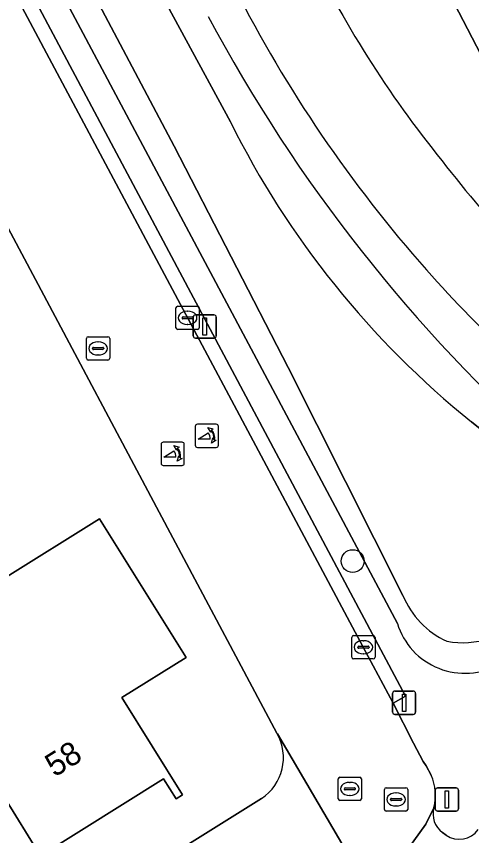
# Model space of a CAD drawing. Extents: x 158835 to 160077, y 386387 to 387778.
# Drawn here: x 159306.54 to 159326.08, y 386924.85 to 386960.05 of the extents above; entities that cross this region are included whole.
import ezdxf

# ---------------------------------------------------------------- set-up
doc = ezdxf.new("R2010")
doc.units = 0
for name, color, linetype in [('IMGEO_Berm_groen', 7, 'Continuous'), ('IMGEO_Boom', 7, 'Continuous'), ('IMGEO_Brandkraan', 7, 'Continuous'), ('IMGEO_Erf', 7, 'Continuous'), ('IMGEO_Fietspad_gesloten', 7, 'Continuous'), ('IMGEO_Kolk', 7, 'Continuous'), ('IMGEO_Lichtmast', 7, 'Continuous'), ('IMGEO_Muur', 7, 'Continuous'), ('IMGEO_Oever', 7, 'Continuous'), ('IMGEO_OVBaan_gesloten', 7, 'Continuous'), ('IMGEO_Pand', 7, 'Continuous'), ('IMGEO_Pand_nummerreeks', 7, 'Continuous'), ('IMGEO_Poller', 7, 'Continuous'), ('IMGEO_Rijbaan_lokaal_gesloten', 7, 'Continuous'), ('IMGEO_Rijbaan_lokaal_open', 7, 'Continuous'), ('IMGEO_Rioolput', 7, 'Continuous'), ('IMGEO_Verkeersbordpaal', 7, 'Continuous'), ('IMGEO_Verkeerseiland_open', 7, 'Continuous'), ('IMGEO_Waterloop', 7, 'Continuous')]:
    doc.layers.add(name, color=color, linetype=linetype)

msp = doc.modelspace()

# ---------------------------------------------------------------- linework, layer by layer
at = {"layer": 'IMGEO_Berm_groen'}
for points in [[(159283.6, 387016.408), (159278.388, 387017.823), (159275.437, 387015.961), (159285.506, 387000), (159287.099, 386997.475), (159291.489, 386990.45), (159291.972, 386989.668), (159292.393, 386988.851), (159323.247, 386930.836), (159322.715, 386930.535), (159323.584, 386928.824), (159324.004, 386928.032), (159324.136, 386927.852), (159324.344, 386927.447)], [(159322.893, 386933.968), (159292.65, 386990.788), (159286.899, 387000), (159280.408, 387010.398)], [(159327.625, 386956.214), (159321.919, 386967.225), (159311.391, 386987.054)], [(159324.826, 386924.977), (159324.993, 386924.86)]]:
    msp.add_lwpolyline(points, dxfattribs=at)
for centre, radius, start, end in [((159361.338, 386983.396), 46.982, 205.5577, 218.969), ((159367.321, 386987.36), 57.651, 206.90596, 221.50267), ((159374.523, 386991.849), 67.684, 208.02187, 228.39314), ((159362.233, 386982.527), 47.147, 217.4637, 230.1095), ((159359.223, 386979.859), 46.616, 221.1948, 234.5327), ((159325.786, 386934.843), 3.022, 196.8206, 299.7296), ((159322.375, 386926.578), 2.152, 345.633, 23.8199), ((159325.418, 386925.776), 0.995, 164.392, 233.4737), ((159325.552, 386925.682), 0.995, 235.7754, 324.3696), ((159415.573, 386837.405), 119.98, 133.20808, 139.78744)]:
    msp.add_arc(centre, radius, start, end, dxfattribs=at)
at = {"layer": 'IMGEO_Boom'}
msp.add_circle((159320.974, 386936.645), 0.489, dxfattribs=at)
at = {"layer": 'IMGEO_Brandkraan'}
for p, q in [((159309.544, 386945.357), (159309.544, 386946.209)), ((159309.619, 386946.283), (159310.471, 386946.283)), ((159310.545, 386946.209), (159310.545, 386945.357)), ((159309.803, 386945.777), (159309.803, 386945.789)), ((159310.241, 386945.74), (159309.843, 386945.74)), ((159309.846, 386945.826), (159310.244, 386945.826)), ((159310.032, 386946.063), (159310.057, 386946.063)), ((159310.287, 386945.789), (159310.287, 386945.777)), ((159310.055, 386945.503), (159310.03, 386945.503)), ((159310.471, 386945.283), (159309.619, 386945.283))]:
    msp.add_line(p, q, dxfattribs=at)
for points in [[(159309.544, 386945.357), (159309.544, 386946.209)], [(159309.619, 386946.283), (159310.471, 386946.283)], [(159310.545, 386946.209), (159310.545, 386945.357)], [(159310.471, 386945.283), (159309.619, 386945.283)]]:
    msp.add_lwpolyline(points, dxfattribs=at)
for centre, radius, start, end in [((159309.621, 386946.207), 0.0765, 91.552, 178.448), ((159309.621, 386946.207), 0.0765, 91.552, 178.448), ((159310.469, 386946.207), 0.0765, 1.552, 88.448), ((159310.469, 386946.207), 0.0765, 1.552, 88.448), ((159309.843, 386945.786), 0.0403, 85.8775, 175.7526), ((159309.84, 386945.776), 0.0366, 178.938, 274.7102), ((159310.244, 386945.783), 0.043, 264.8664, 352.4533), ((159310.248, 386945.788), 0.0386, 1.7309, 96.639), ((159309.621, 386945.359), 0.0765, 181.552, 268.448), ((159309.621, 386945.359), 0.0765, 181.552, 268.448), ((159310.469, 386945.359), 0.0765, 271.552, 358.448), ((159310.469, 386945.359), 0.0765, 271.552, 358.448)]:
    msp.add_arc(centre, radius, start, end, dxfattribs=at)
for centre, major_axis, ratio, start_param, end_param in [((159310.031, 386945.783), (-0.387, 0.002), 0.722429, 4.712389, 7.853982), ((159310.056, 386945.783), (-0.39, 0.002), 0.717154, 1.570796, 4.712389)]:
    msp.add_ellipse(centre, major_axis=major_axis, ratio=ratio, start_param=start_param, end_param=end_param, dxfattribs=at)
at = {"layer": 'IMGEO_Erf'}
for points in [[(159317.722, 386929.245), (159312.67, 386938.746), (159307.356, 386948.741), (159287.3, 386986.46)], [(159285.812, 386923.297), (159289.666, 386925.703), (159287.379, 386929.368), (159291.578, 386931.988), (159293.865, 386928.323), (159301.937, 386933.36), (159310.11, 386938.46), (159313.829, 386932.5), (159311.06, 386930.775), (159313.663, 386926.597), (159313.394, 386926.433), (159312.854, 386927.293), (159307.581, 386923.985), (159304.907, 386928.273), (159302.398, 386926.708), (159305.073, 386922.421)], [(159284.156, 386905.862), (159317.059, 386926.438)]]:
    msp.add_lwpolyline(points, dxfattribs=at)
msp.add_arc((159315.902, 386928.193), 2.102, 303.3853, 30.0358, dxfattribs=at)
at = {"layer": 'IMGEO_Fietspad_gesloten'}
for points in [[(159324.46, 386926.044), (159324.118, 386925.332), (159323.343, 386924.269)], [(159324.993, 386924.86), (159324.826, 386924.977)]]:
    msp.add_lwpolyline(points, dxfattribs=at)
for centre, radius, start, end in [((159361.338, 386983.396), 46.982, 205.5577, 218.969), ((159367.321, 386987.36), 57.651, 206.90596, 221.50267), ((159362.233, 386982.527), 47.147, 217.4637, 230.1095), ((159359.223, 386979.859), 46.616, 221.1948, 234.5327), ((159325.418, 386925.776), 0.995, 164.392, 233.4737), ((159325.552, 386925.682), 0.995, 235.7754, 324.3696)]:
    msp.add_arc(centre, radius, start, end, dxfattribs=at)
at = {"layer": 'IMGEO_Kolk'}
for p, q in [((159313.39, 386946.671), (159313.39, 386947.523)), ((159313.465, 386947.597), (159314.317, 386947.597)), ((159314.391, 386947.523), (159314.391, 386946.671)), ((159313.878, 386947.377), (159313.903, 386947.377)), ((159313.649, 386947.091), (159313.649, 386947.103)), ((159314.087, 386947.054), (159313.689, 386947.054)), ((159313.692, 386947.14), (159314.09, 386947.14)), ((159313.901, 386946.817), (159313.876, 386946.817)), ((159314.133, 386947.103), (159314.133, 386947.091)), ((159314.317, 386946.597), (159313.465, 386946.597)), ((159321.009, 386933.441), (159321.861, 386933.441)), ((159320.934, 386932.515), (159320.934, 386933.367)), ((159321.422, 386933.221), (159321.447, 386933.221)), ((159321.935, 386933.367), (159321.935, 386932.515)), ((159321.193, 386932.935), (159321.193, 386932.947)), ((159321.631, 386932.898), (159321.233, 386932.898)), ((159321.236, 386932.984), (159321.634, 386932.984)), ((159321.677, 386932.947), (159321.677, 386932.935)), ((159321.861, 386932.441), (159321.009, 386932.441)), ((159321.445, 386932.661), (159321.42, 386932.661))]:
    msp.add_line(p, q, dxfattribs=at)
for points in [[(159313.39, 386946.671), (159313.39, 386947.523)], [(159313.465, 386947.597), (159314.317, 386947.597)], [(159314.391, 386947.523), (159314.391, 386946.671)], [(159314.317, 386946.597), (159313.465, 386946.597)], [(159321.009, 386933.441), (159321.861, 386933.441)], [(159320.934, 386932.515), (159320.934, 386933.367)], [(159321.935, 386933.367), (159321.935, 386932.515)], [(159321.861, 386932.441), (159321.009, 386932.441)]]:
    msp.add_lwpolyline(points, dxfattribs=at)
for centre, radius, start, end in [((159313.467, 386947.521), 0.0765, 91.552, 178.448), ((159313.467, 386947.521), 0.0765, 91.552, 178.448), ((159314.315, 386947.521), 0.0765, 1.552, 88.448), ((159314.315, 386947.521), 0.0765, 1.552, 88.448), ((159313.689, 386947.1), 0.0403, 85.8775, 175.7526), ((159313.686, 386947.09), 0.0366, 178.938, 274.7102), ((159314.09, 386947.097), 0.043, 264.8664, 352.4533), ((159314.094, 386947.102), 0.0386, 1.7309, 96.639), ((159313.467, 386946.673), 0.0765, 181.552, 268.448), ((159313.467, 386946.673), 0.0765, 181.552, 268.448), ((159314.315, 386946.673), 0.0765, 271.552, 358.448), ((159314.315, 386946.673), 0.0765, 271.552, 358.448), ((159321.011, 386933.365), 0.0765, 91.552, 178.448), ((159321.011, 386933.365), 0.0765, 91.552, 178.448), ((159321.859, 386933.365), 0.0765, 1.552, 88.448), ((159321.859, 386933.365), 0.0765, 1.552, 88.448), ((159321.233, 386932.944), 0.0403, 85.8775, 175.7526), ((159321.23, 386932.934), 0.0366, 178.938, 274.7102), ((159321.634, 386932.941), 0.043, 264.8664, 352.4533), ((159321.638, 386932.946), 0.0386, 1.7309, 96.639), ((159321.011, 386932.517), 0.0765, 181.552, 268.448), ((159321.011, 386932.517), 0.0765, 181.552, 268.448), ((159321.859, 386932.517), 0.0765, 271.552, 358.448), ((159321.859, 386932.517), 0.0765, 271.552, 358.448)]:
    msp.add_arc(centre, radius, start, end, dxfattribs=at)
for centre, major_axis, ratio, start_param, end_param in [((159313.877, 386947.097), (-0.387, 0.002), 0.722429, 4.712389, 7.853982), ((159313.902, 386947.097), (-0.39, 0.002), 0.717154, 1.570796, 4.712389), ((159321.421, 386932.941), (-0.387, 0.002), 0.722429, 4.712389, 7.853982), ((159321.446, 386932.941), (-0.39, 0.002), 0.717154, 1.570796, 4.712389)]:
    msp.add_ellipse(centre, major_axis=major_axis, ratio=ratio, start_param=start_param, end_param=end_param, dxfattribs=at)
at = {"layer": 'IMGEO_Lichtmast'}
for p, q in [((159314.228, 386947.224), (159315.018, 386947.224)), ((159315.018, 386947.224), (159314.228, 386947.224)), ((159314.128, 386946.324), (159314.128, 386947.124)), ((159314.128, 386947.124), (159314.128, 386946.324)), ((159315.118, 386947.124), (159315.118, 386946.324)), ((159315.118, 386946.324), (159315.118, 386947.124)), ((159315.018, 386946.224), (159314.228, 386946.224)), ((159314.228, 386946.224), (159315.018, 386946.224)), ((159324.523, 386926), (159324.523, 386926.8)), ((159324.523, 386926.8), (159324.523, 386926)), ((159324.623, 386926.9), (159325.413, 386926.9)), ((159325.413, 386926.9), (159324.623, 386926.9)), ((159325.513, 386926.8), (159325.513, 386926)), ((159325.513, 386926), (159325.513, 386926.8)), ((159325.413, 386925.9), (159324.623, 386925.9)), ((159324.623, 386925.9), (159325.413, 386925.9))]:
    msp.add_line(p, q, dxfattribs=at)
for points in [[(159314.548, 386947.099), (159314.698, 386947.099), (159314.698, 386946.349), (159314.548, 386946.349), (159314.548, 386947.099)], [(159324.943, 386926.775), (159325.093, 386926.775), (159325.093, 386926.025), (159324.943, 386926.025), (159324.943, 386926.775)]]:
    msp.add_lwpolyline(points, dxfattribs=at)
for centre, start, end in [((159314.228, 386947.124), 90, 180), ((159314.228, 386947.124), 90, 180), ((159315.018, 386947.124), 0, 90), ((159315.018, 386947.124), 360, 90), ((159314.228, 386946.324), 180, 270), ((159314.228, 386946.324), 180, 270), ((159315.018, 386946.324), 270, 0), ((159315.018, 386946.324), 270, 0), ((159324.623, 386926.8), 90, 180), ((159324.623, 386926.8), 90, 180), ((159325.413, 386926.8), 0, 90), ((159325.413, 386926.8), 360, 90), ((159324.623, 386926), 180, 270), ((159324.623, 386926), 180, 270), ((159325.413, 386926), 270, 0), ((159325.413, 386926), 270, 0)]:
    msp.add_arc(centre, 0.1, start, end, dxfattribs=at)
at = {"layer": 'IMGEO_Muur'}
msp.add_lwpolyline([(159307.356, 386948.741), (159312.67, 386938.746)], dxfattribs=at)
at = {"layer": 'IMGEO_Oever'}
for points in [[(159281.734, 387011.301), (159283.78, 387012.499), (159284.642, 387011.966), (159292.24, 386998.311), (159299.468, 386985.497), (159305.012, 386975.271), (159315.73, 386955.518)], [(159323.133, 386935.169), (159318.205, 386944.963), (159313.318, 386954.471), (159305.967, 386968.372), (159299.396, 386981.062), (159292.435, 386993.711), (159284.776, 387005.867), (159281.675, 387011.026)], [(159280.408, 387010.398), (159286.899, 387000), (159292.65, 386990.788), (159322.893, 386933.968)], [(159326.08, 386942.623), (159329.355, 386939.974)]]:
    msp.add_lwpolyline(points, dxfattribs=at)
for centre, radius, start, end in [((159374.523, 386991.849), 67.684, 208.02187, 228.39314), ((159350.223, 386972.602), 38.492, 206.3491, 231.1545), ((159326.559, 386936.562), 3.699, 202.1247, 245.4413), ((159325.696, 386936.822), 3.686, 259.4665, 316.9537), ((159325.786, 386934.843), 3.022, 196.8206, 299.7296)]:
    msp.add_arc(centre, radius, start, end, dxfattribs=at)
at = {"layer": 'IMGEO_OVBaan_gesloten'}
msp.add_arc((159415.573, 386837.405), 119.98, 133.20808, 139.78744, dxfattribs=at)
at = {"layer": 'IMGEO_Pand'}
msp.add_lwpolyline([(159304.907, 386928.273), (159307.581, 386923.985), (159312.854, 386927.293), (159313.394, 386926.433), (159313.663, 386926.597), (159311.06, 386930.775), (159313.829, 386932.5), (159310.11, 386938.46), (159301.937, 386933.36), (159305.051, 386928.363)], close=True, dxfattribs=at)
at = {"layer": 'IMGEO_Poller'}
for p, q in [((159314.218, 386942.431), (159314.218, 386941.624)), ((159314.218, 386942.431), (159314.218, 386941.624)), ((159315.12, 386942.526), (159314.312, 386942.526)), ((159315.12, 386942.526), (159314.312, 386942.526)), ((159315.214, 386941.624), (159315.214, 386942.431)), ((159315.214, 386941.624), (159315.214, 386942.431)), ((159312.752, 386941.653), (159312.752, 386940.846)), ((159312.752, 386941.653), (159312.752, 386940.846)), ((159313.654, 386941.748), (159312.846, 386941.748)), ((159313.654, 386941.748), (159312.846, 386941.748)), ((159313.748, 386940.846), (159313.748, 386941.653)), ((159313.748, 386940.846), (159313.748, 386941.653)), ((159314.312, 386941.529), (159315.12, 386941.529)), ((159314.312, 386941.529), (159315.12, 386941.529)), ((159312.846, 386940.751), (159313.654, 386940.751)), ((159312.846, 386940.751), (159313.654, 386940.751))]:
    msp.add_line(p, q, dxfattribs=at)
for points in [[(159314.897, 386942.255), (159314.885, 386942.182), (159314.76, 386942.387)], [(159314.76, 386942.387), (159314.991, 386942.321), (159314.92, 386942.289)], [(159314.853, 386941.882), (159314.34, 386941.882), (159314.77, 386942.157)], [(159314.913, 386941.71), (159314.979, 386941.941), (159315.009, 386941.873)], [(159313.431, 386941.477), (159313.419, 386941.404), (159313.294, 386941.609)], [(159313.294, 386941.609), (159313.525, 386941.543), (159313.454, 386941.511)], [(159315.045, 386941.846), (159315.117, 386941.835), (159314.913, 386941.71)], [(159313.387, 386941.104), (159312.874, 386941.104), (159313.304, 386941.379)], [(159313.447, 386940.932), (159313.513, 386941.163), (159313.543, 386941.095)], [(159313.579, 386941.068), (159313.651, 386941.057), (159313.447, 386940.932)]]:
    msp.add_lwpolyline(points, dxfattribs=at)
for centre, radius, start, end in [((159314.312, 386942.431), 0.0946, 90, 180), ((159314.312, 386942.431), 0.0946, 90, 180), ((159314.539, 386941.942), 0.476, 351.7527, 41.1691), ((159314.539, 386941.942), 0.516, 349.3569, 42.2912), ((159315.12, 386942.431), 0.0946, 0, 90), ((159315.12, 386942.431), 0.0946, 0, 90), ((159314.525, 386941.932), 0.332, 351.3247, 42.4854), ((159312.846, 386941.653), 0.0946, 90, 180), ((159312.846, 386941.653), 0.0946, 90, 180), ((159313.654, 386941.653), 0.0946, 0, 90), ((159313.654, 386941.653), 0.0946, 0, 90), ((159314.312, 386941.624), 0.0946, 180, 270), ((159314.312, 386941.624), 0.0946, 180, 270), ((159315.12, 386941.624), 0.0946, 270, 0), ((159315.12, 386941.624), 0.0946, 270, 0), ((159313.059, 386941.154), 0.332, 351.3247, 42.4854), ((159313.073, 386941.164), 0.476, 351.7527, 41.1691), ((159313.073, 386941.164), 0.516, 349.3569, 42.2912), ((159312.846, 386940.846), 0.0946, 180, 270), ((159312.846, 386940.846), 0.0946, 180, 270), ((159313.654, 386940.846), 0.0946, 270, 0), ((159313.654, 386940.846), 0.0946, 270, 0)]:
    msp.add_arc(centre, radius, start, end, dxfattribs=at)
at = {"layer": 'IMGEO_Rijbaan_lokaal_gesloten'}
msp.add_lwpolyline([(159329.667, 386963.05), (159310.146, 387000), (159301.083, 387017.155), (159296.643, 387014.832), (159301.816, 387005.114), (159304.527, 387000), (159311.391, 386987.054), (159321.919, 386967.225), (159327.625, 386956.214)], dxfattribs=at)
at = {"layer": 'IMGEO_Rijbaan_lokaal_open'}
for points in [[(159271.75, 387011.252), (159278.827, 387000), (159286.81, 386987.307), (159287.3, 386986.46), (159307.356, 386948.741), (159312.67, 386938.746), (159317.722, 386929.245), (159317.751, 386929.226), (159321.862, 386922.182), (159323.254, 386924.146), (159323.343, 386924.269), (159324.118, 386925.332), (159324.46, 386926.044)], [(159324.344, 386927.447), (159324.136, 386927.852), (159324.004, 386928.032), (159323.584, 386928.824), (159322.715, 386930.535), (159321.43, 386932.941), (159304.466, 386964.768), (159295.073, 386982.492), (159291.692, 386988.882)], [(159320.603, 386920.447), (159321.409, 386921.58), (159321.503, 386921.682), (159321.862, 386922.182), (159317.751, 386929.226), (159317.722, 386929.245)], [(159317.059, 386926.438), (159284.156, 386905.862)]]:
    msp.add_lwpolyline(points, dxfattribs=at)
for centre, radius, start, end in [((159315.902, 386928.193), 2.102, 303.3853, 30.0358), ((159322.375, 386926.578), 2.152, 345.633, 23.8199)]:
    msp.add_arc(centre, radius, start, end, dxfattribs=at)
at = {"layer": 'IMGEO_Rioolput'}
for p, q in [((159320.353, 386926.43), (159320.353, 386927.282)), ((159320.428, 386927.356), (159321.28, 386927.356)), ((159320.841, 386927.136), (159320.866, 386927.136)), ((159321.354, 386927.282), (159321.354, 386926.43)), ((159320.612, 386926.85), (159320.612, 386926.862)), ((159321.05, 386926.813), (159320.652, 386926.813)), ((159320.655, 386926.899), (159321.053, 386926.899)), ((159321.096, 386926.862), (159321.096, 386926.85)), ((159322.336, 386925.975), (159322.336, 386926.827)), ((159322.411, 386926.901), (159323.263, 386926.901)), ((159323.337, 386926.827), (159323.337, 386925.975)), ((159320.864, 386926.576), (159320.839, 386926.576)), ((159322.595, 386926.395), (159322.595, 386926.407)), ((159322.638, 386926.444), (159323.036, 386926.444)), ((159322.824, 386926.681), (159322.849, 386926.681)), ((159323.079, 386926.407), (159323.079, 386926.395)), ((159321.28, 386926.356), (159320.428, 386926.356)), ((159323.033, 386926.358), (159322.635, 386926.358)), ((159322.847, 386926.121), (159322.822, 386926.121)), ((159323.263, 386925.901), (159322.411, 386925.901))]:
    msp.add_line(p, q, dxfattribs=at)
for points in [[(159320.353, 386926.43), (159320.353, 386927.282)], [(159320.428, 386927.356), (159321.28, 386927.356)], [(159321.354, 386927.282), (159321.354, 386926.43)], [(159322.336, 386925.975), (159322.336, 386926.827)], [(159322.411, 386926.901), (159323.263, 386926.901)], [(159323.337, 386926.827), (159323.337, 386925.975)], [(159321.28, 386926.356), (159320.428, 386926.356)], [(159323.263, 386925.901), (159322.411, 386925.901)]]:
    msp.add_lwpolyline(points, dxfattribs=at)
for centre, radius, start, end in [((159320.43, 386927.28), 0.0765, 91.552, 178.448), ((159320.43, 386927.28), 0.0765, 91.552, 178.448), ((159321.278, 386927.28), 0.0765, 1.552, 88.448), ((159321.278, 386927.28), 0.0765, 1.552, 88.448), ((159320.652, 386926.859), 0.0403, 85.8775, 175.7526), ((159320.649, 386926.849), 0.0366, 178.938, 274.7102), ((159321.053, 386926.856), 0.043, 264.8664, 352.4533), ((159321.057, 386926.861), 0.0386, 1.7309, 96.639), ((159322.413, 386926.825), 0.0765, 91.552, 178.448), ((159322.413, 386926.825), 0.0765, 91.552, 178.448), ((159323.261, 386926.825), 0.0765, 1.552, 88.448), ((159323.261, 386926.825), 0.0765, 1.552, 88.448), ((159320.43, 386926.432), 0.0765, 181.552, 268.448), ((159320.43, 386926.432), 0.0765, 181.552, 268.448), ((159321.278, 386926.432), 0.0765, 271.552, 358.448), ((159321.278, 386926.432), 0.0765, 271.552, 358.448), ((159322.635, 386926.404), 0.0403, 85.8775, 175.7526), ((159322.632, 386926.394), 0.0366, 178.938, 274.7102), ((159323.036, 386926.401), 0.043, 264.8664, 352.4533), ((159323.04, 386926.406), 0.0386, 1.7309, 96.639), ((159322.413, 386925.977), 0.0765, 181.552, 268.448), ((159322.413, 386925.977), 0.0765, 181.552, 268.448), ((159323.261, 386925.977), 0.0765, 271.552, 358.448), ((159323.261, 386925.977), 0.0765, 271.552, 358.448)]:
    msp.add_arc(centre, radius, start, end, dxfattribs=at)
for centre, major_axis, ratio, start_param, end_param in [((159320.84, 386926.856), (-0.387, 0.002), 0.722429, 4.712389, 7.853982), ((159320.865, 386926.856), (-0.39, 0.002), 0.717154, 1.570796, 4.712389), ((159322.823, 386926.401), (-0.387, 0.002), 0.722429, 4.712389, 7.853982), ((159322.848, 386926.401), (-0.39, 0.002), 0.717154, 1.570796, 4.712389)]:
    msp.add_ellipse(centre, major_axis=major_axis, ratio=ratio, start_param=start_param, end_param=end_param, dxfattribs=at)
at = {"layer": 'IMGEO_Verkeersbordpaal'}
for p, q in [((159322.688, 386930.156), (159322.688, 386930.956)), ((159322.688, 386930.956), (159322.688, 386930.156)), ((159322.788, 386931.056), (159323.578, 386931.056)), ((159323.578, 386931.056), (159322.788, 386931.056)), ((159323.678, 386930.956), (159323.678, 386930.156)), ((159323.678, 386930.156), (159323.678, 386930.956)), ((159323.578, 386930.056), (159322.788, 386930.056)), ((159322.788, 386930.056), (159323.578, 386930.056))]:
    msp.add_line(p, q, dxfattribs=at)
msp.add_lwpolyline([(159323.108, 386930.931), (159323.258, 386930.931), (159323.258, 386930.181), (159323.108, 386930.181), (159323.108, 386930.931)], dxfattribs=at)
for centre, start, end in [((159322.788, 386930.956), 90, 180), ((159322.788, 386930.956), 90, 180), ((159323.578, 386930.956), 0, 90), ((159323.578, 386930.956), 360, 90), ((159322.788, 386930.156), 180, 270), ((159322.788, 386930.156), 180, 270), ((159323.578, 386930.156), 270, 0), ((159323.578, 386930.156), 270, 0)]:
    msp.add_arc(centre, 0.1, start, end, dxfattribs=at)
at = {"layer": 'IMGEO_Verkeerseiland_open'}
msp.add_lwpolyline([(159275.437, 387015.961), (159274.92, 387015.636), (159275.266, 387015.086), (159275.864, 387014.134), (159284.795, 387000), (159286.562, 386997.204), (159290.67, 386990.608), (159291.192, 386989.757), (159291.692, 386988.882), (159295.073, 386982.492), (159304.466, 386964.768), (159321.43, 386932.941), (159322.715, 386930.535), (159323.247, 386930.836), (159292.393, 386988.851), (159291.972, 386989.668), (159291.489, 386990.45), (159287.099, 386997.475), (159285.506, 387000)], close=True, dxfattribs=at)
at = {"layer": 'IMGEO_Waterloop'}
for points in [[(159315.73, 386955.518), (159305.012, 386975.271), (159299.468, 386985.497), (159292.24, 386998.311), (159284.642, 387011.966), (159283.78, 387012.499), (159281.734, 387011.301)], [(159281.675, 387011.026), (159284.776, 387005.867), (159292.435, 386993.711), (159299.396, 386981.062), (159305.967, 386968.372), (159313.318, 386954.471), (159318.205, 386944.963), (159323.133, 386935.169)], [(159329.355, 386939.974), (159326.08, 386942.623)]]:
    msp.add_lwpolyline(points, dxfattribs=at)
for centre, radius, start, end in [((159350.223, 386972.602), 38.492, 206.3491, 231.1545), ((159326.559, 386936.562), 3.699, 202.1247, 245.4413), ((159325.696, 386936.822), 3.686, 259.4665, 316.9537)]:
    msp.add_arc(centre, radius, start, end, dxfattribs=at)

# ---------------------------------------------------------------- texts
at = {"layer": 'IMGEO_Pand_nummerreeks'}
msp.add_text('58', height=1, rotation=32.102, dxfattribs=at).set_placement((159308.181, 386927.336))

doc.saveas('drawing.dxf')
